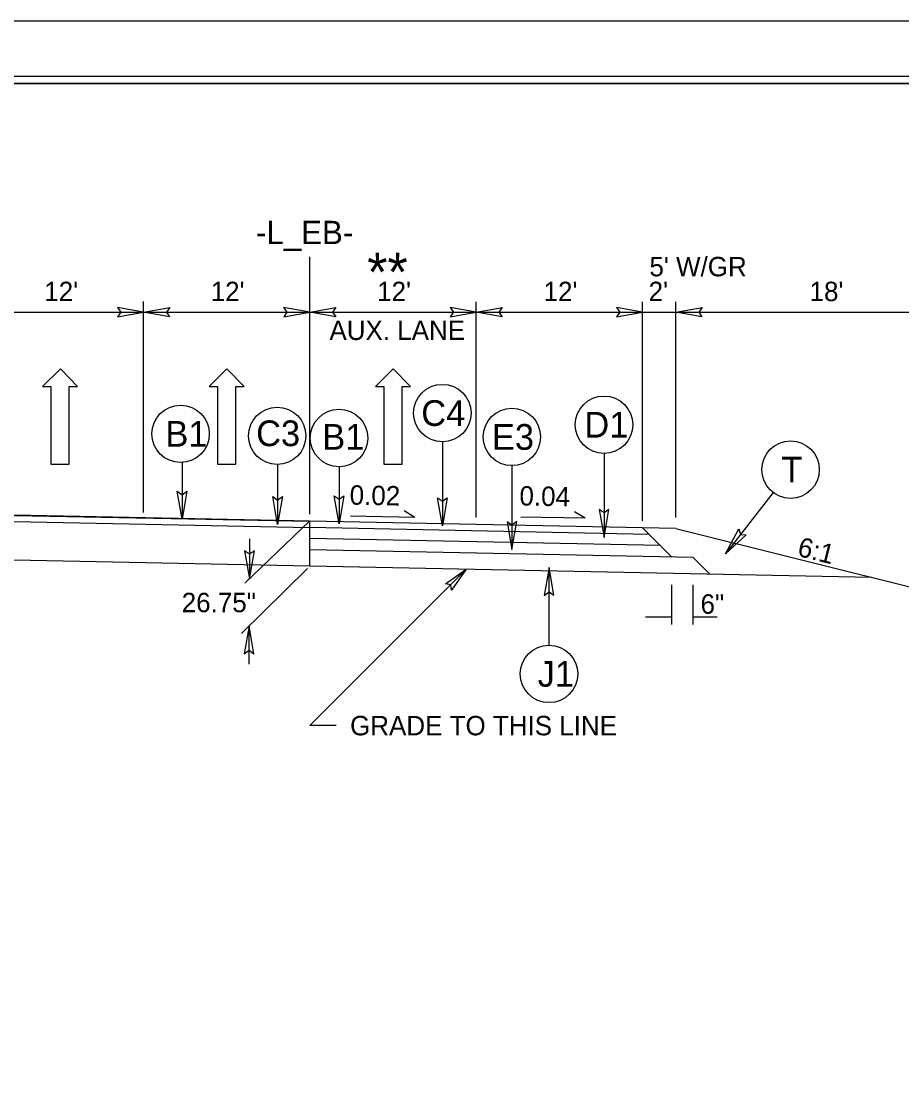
# Model space of a CAD drawing. Extents: x 1640342 to 1730599, y 538663 to 843747.
# Drawn here: x 1730025.3 to 1730088.8, y 539530.7 to 539606.6 of the extents above; entities that cross this region are included whole.
import ezdxf

# ---------------------------------------------------------------- set-up
doc = ezdxf.new("R2010")
doc.units = 0
for name, color, linetype in [('Default', 7, 'Continuous'), ('Prop Dimension Text', 7, 'Continuous'), ('Prop Terminator CELL', 7, 'Continuous'), ('Sheet Clip Boundary CELL', 7, 'Continuous'), ('Sheet Layout Plan Border', 7, 'Continuous'), ('Sheet Plan CELL', 7, 'Continuous'), ('Sheet Plan Layout CELL', 7, 'Continuous'), ('Sheet Plot Border Inside CELL', 7, 'Continuous'), ('Sheet Plot Border Outside CELL', 7, 'Continuous'), ('Typical ID Circle CELL', 7, 'Continuous'), ('Typical Pavement Slope CELL', 7, 'Continuous'), ('Typical Pavement Slope Information CELL', 7, 'Continuous'), ('Typical Terminator CELL', 7, 'Continuous'), ('Typical Text Centerline CELL', 7, 'Continuous'), ('Typical Text General CELL', 7, 'Continuous'), ('Typical Text ID Circle CELL', 7, 'Continuous')]:
    doc.layers.add(name, color=color, linetype=linetype)

msp = doc.modelspace()

# ---------------------------------------------------------------- linework, layer by layer
at = {"layer": 'Default'}
for p, q in [((1730046.14, 539571.078), (1730046.14, 539589.645)), ((1730034.162, 539571.201), (1730034.162, 539586.409)), ((1730046.14, 539571.078), (1730046.14, 539586.409)), ((1730058.14, 539570.838), (1730058.14, 539586.384)), ((1730070.14, 539570.838), (1730070.14, 539586.384)), ((1730070.14, 539570.598), (1730070.14, 539586.384)), ((1730072.54, 539570.838), (1730072.54, 539586.384)), ((1730022.162, 539585.645), (1730034.162, 539585.645)), ((1730034.162, 539585.645), (1730046.162, 539585.645)), ((1730046.162, 539585.645), (1730058.162, 539585.645)), ((1730058.162, 539585.645), (1730070.162, 539585.645)), ((1730058.162, 539585.645), (1730070.162, 539585.645)), ((1730070.162, 539585.645), (1730072.54, 539585.645)), ((1730072.54, 539585.645), (1730094.141, 539585.645)), ((1730028.162, 539581.553), (1730026.883, 539580.294)), ((1730029.401, 539580.294), (1730028.162, 539581.553)), ((1730040.162, 539581.553), (1730038.883, 539580.294)), ((1730041.401, 539580.294), (1730040.162, 539581.553)), ((1730052.162, 539581.553), (1730050.883, 539580.294)), ((1730053.401, 539580.294), (1730052.162, 539581.553)), ((1730026.883, 539580.294), (1730027.483, 539580.294)), ((1730027.483, 539580.294), (1730027.483, 539574.698)), ((1730028.802, 539574.698), (1730028.802, 539580.294)), ((1730028.802, 539580.294), (1730029.401, 539580.294)), ((1730038.883, 539580.294), (1730039.483, 539580.294)), ((1730039.483, 539580.294), (1730039.483, 539574.698)), ((1730040.802, 539574.698), (1730040.802, 539580.294)), ((1730040.802, 539580.294), (1730041.401, 539580.294)), ((1730050.883, 539580.294), (1730051.483, 539580.294)), ((1730051.483, 539580.294), (1730051.483, 539574.698)), ((1730052.802, 539574.698), (1730052.802, 539580.294)), ((1730052.802, 539580.294), (1730053.401, 539580.294)), ((1730027.483, 539574.698), (1730028.802, 539574.698)), ((1730039.483, 539574.698), (1730040.802, 539574.698)), ((1730051.483, 539574.698), (1730052.802, 539574.698)), ((1730046.118, 539570.577), (1730041.463, 539566.121)), ((1730041.788, 539569.297), (1730041.788, 539566.433)), ((1730045.975, 539567.18), (1730041.213, 539562.487)), ((1730072.259, 539563.128), (1730072.259, 539566.003)), ((1730073.776, 539563.128), (1730073.776, 539566.003)), ((1730070.344, 539563.696), (1730072.259, 539563.696)), ((1730073.776, 539563.696), (1730075.523, 539563.696)), ((1730041.765, 539560.281), (1730041.765, 539563.031))]:
    msp.add_line(p, q, dxfattribs=at)
for points in [[(1730032.288, 539585.322), (1730034.162, 539585.645), (1730032.277, 539585.978), (1730032.517, 539585.645)], [(1730036.036, 539585.322), (1730034.162, 539585.645), (1730036.047, 539585.978), (1730035.807, 539585.645)], [(1730044.266, 539585.322), (1730046.14, 539585.645), (1730044.256, 539585.978), (1730044.495, 539585.645)], [(1730048.015, 539585.322), (1730046.14, 539585.645), (1730048.025, 539585.978), (1730047.785, 539585.645)], [(1730056.266, 539585.322), (1730058.14, 539585.645), (1730056.256, 539585.978), (1730056.495, 539585.645)], [(1730060.015, 539585.322), (1730058.14, 539585.645), (1730060.025, 539585.978), (1730059.786, 539585.645)], [(1730068.266, 539585.322), (1730070.14, 539585.645), (1730068.256, 539585.978), (1730068.495, 539585.645)], [(1730074.415, 539585.322), (1730072.54, 539585.645), (1730074.425, 539585.978), (1730074.186, 539585.645)]]:
    msp.add_lwpolyline(points, close=True, dxfattribs=at)
at = {"layer": 'Prop Terminator CELL'}
msp.add_lwpolyline([(1730055.929, 539566.057), (1730057.421, 539567.11), (1730056.367, 539565.604), (1730056.304, 539565.993)], close=True, dxfattribs=at)
at = {"layer": 'Sheet Clip Boundary CELL'}
msp.add_lwpolyline([(1729883.99, 539392.14), (1730163.993, 539392.14), (1730163.993, 539559.842), (1730126.14, 539559.842), (1730126.14, 539602.14), (1729883.99, 539602.14)], close=True, dxfattribs=at)
at = {"layer": 'Sheet Layout Plan Border'}
msp.add_lwpolyline([(1729883.99, 539392.14), (1730163.993, 539392.14), (1730163.993, 539559.842), (1730126.14, 539559.842), (1730126.14, 539602.14), (1729883.99, 539602.14)], close=True, dxfattribs=at)
at = {"layer": 'Sheet Plan CELL'}
for points in [[(1729873.99, 539392.14), (1729873.985, 539602.135), (1730133.983, 539602.142), (1730133.985, 539572.13), (1730173.993, 539572.127), (1730173.993, 539392.14)], [(1730173.998, 539602.14), (1729873.99, 539602.14), (1729873.99, 539392.14), (1730173.993, 539392.14)]]:
    msp.add_lwpolyline(points, close=True, dxfattribs=at)
at = {"layer": 'Sheet Plan Layout CELL'}
msp.add_lwpolyline([(1729873.985, 539602.135), (1729873.99, 539392.14), (1730173.99, 539392.14), (1730173.99, 539559.842), (1730126.14, 539559.842), (1730126.14, 539602.14)], close=True, dxfattribs=at)
at = {"layer": 'Sheet Plot Border Inside CELL'}
msp.add_lwpolyline([(1729843.293, 539391.637), (1730176.49, 539391.64), (1730176.493, 539602.637), (1729843.293, 539602.637)], close=True, dxfattribs=at)
at = {"layer": 'Sheet Plot Border Outside CELL'}
msp.add_lwpolyline([(1729840.693, 539387.637), (1730177.393, 539387.637), (1730177.393, 539606.637), (1729840.693, 539606.637)], close=True, dxfattribs=at)
at = {"layer": 'Typical ID Circle CELL'}
for p, q in [((1730055.704, 539576.303), (1730055.704, 539570.253)), ((1730067.36, 539575.463), (1730067.36, 539569.413)), ((1730036.944, 539574.809), (1730036.944, 539570.73)), ((1730043.824, 539574.662), (1730043.824, 539570.344)), ((1730048.252, 539574.506), (1730048.252, 539570.396)), ((1730060.713, 539574.586), (1730060.713, 539568.536)), ((1730079.545, 539572.658), (1730076.116, 539568.219)), ((1730063.392, 539561.638), (1730063.392, 539567.248))]:
    msp.add_line(p, q, dxfattribs=at)
for centre in [(1730055.704, 539578.374), (1730067.36, 539577.533), (1730036.825, 539576.877), (1730043.793, 539576.733), (1730048.252, 539576.577), (1730060.713, 539576.656), (1730080.811, 539574.297), (1730063.391, 539559.567)]:
    msp.add_circle(centre, 2.071, dxfattribs=at)
at = {"layer": 'Typical Pavement Slope CELL'}
for p, q in [((1730046.14, 539570.585), (1729999.329, 539571.521)), ((1730046.143, 539570.111), (1730000.821, 539571.017)), ((1730046.14, 539570.547), (1730000.828, 539571.453)), ((1730046.14, 539567.335), (1730046.14, 539570.585)), ((1730072.543, 539570.057), (1730046.14, 539570.585)), ((1730070.623, 539569.628), (1730046.14, 539570.118)), ((1730070.14, 539570.11), (1730072.259, 539567.992)), ((1730071.421, 539568.83), (1730046.14, 539569.335)), ((1730072.542, 539570.057), (1730094.139, 539564.658)), ((1730046.14, 539567.335), (1729999.329, 539568.272)), ((1730073.776, 539567.961), (1730046.153, 539568.514)), ((1730073.776, 539567.961), (1730074.978, 539566.759)), ((1730086.673, 539566.525), (1730046.14, 539567.335))]:
    msp.add_line(p, q, dxfattribs=at)
at = {"layer": 'Typical Pavement Slope Information CELL'}
for p, q in [((1730053.729, 539570.849), (1730049.07, 539570.943)), ((1730053.729, 539570.849), (1730052.947, 539571.323)), ((1730066.01, 539570.788), (1730061.351, 539570.881)), ((1730066.01, 539570.788), (1730065.228, 539571.261))]:
    msp.add_line(p, q, dxfattribs=at)
at = {"layer": 'Typical Terminator CELL'}
for p, q in [((1730046.139, 539555.841), (1730057.421, 539567.11)), ((1730048.049, 539555.841), (1730046.139, 539555.841))]:
    msp.add_line(p, q, dxfattribs=at)
for points in [[(1730037.29, 539572.738), (1730036.944, 539570.73), (1730036.587, 539572.749), (1730036.944, 539572.492)], [(1730048.598, 539572.403), (1730048.252, 539570.396), (1730047.895, 539572.415), (1730048.252, 539572.158)], [(1730044.169, 539572.352), (1730043.824, 539570.344), (1730043.467, 539572.363), (1730043.824, 539572.106)], [(1730056.05, 539572.261), (1730055.704, 539570.253), (1730055.347, 539572.272), (1730055.704, 539572.016)], [(1730067.014, 539571.421), (1730067.36, 539569.413), (1730067.717, 539571.432), (1730067.36, 539571.175)], [(1730060.367, 539570.544), (1730060.713, 539568.536), (1730061.07, 539570.555), (1730060.713, 539570.298)], [(1730077.617, 539569.596), (1730076.116, 539568.219), (1730077.068, 539570.035), (1730077.194, 539569.613)], [(1730041.443, 539568.44), (1730041.788, 539566.433), (1730042.145, 539568.452), (1730041.788, 539568.195)], [(1730063.738, 539565.24), (1730063.392, 539567.248), (1730063.035, 539565.229), (1730063.392, 539565.485)], [(1730042.11, 539561.023), (1730041.765, 539563.031), (1730041.408, 539561.012), (1730041.765, 539561.269)]]:
    msp.add_lwpolyline(points, close=True, dxfattribs=at)

# ---------------------------------------------------------------- texts
at = {"layer": 'Default'}
msp.add_text('26.75"', height=1.4, rotation=360, dxfattribs=at).set_placement((1730036.911, 539564.018))
msp.add_text('6"', height=1.4, dxfattribs=at).set_placement((1730074.318, 539563.91))
at = {"layer": 'Prop Dimension Text'}
msp.add_text("18'", height=1.4, dxfattribs=at).set_placement((1730082.179, 539586.445))
msp.add_text('6:1', height=1.4, rotation=345.96376, dxfattribs=at).set_placement((1730081.231, 539568.098))
at = {"layer": 'Typical Pavement Slope Information CELL'}
for s, height, p in [('**', 2.8, (1730050.286, 539587.145)), ("5' W/GR", 1.4, (1730070.634, 539588.234)), ("12'", 1.4, (1730027, 539586.445)), ("12'", 1.4, (1730039, 539586.445)), ("12'", 1.4, (1730051.001, 539586.445)), ("12'", 1.4, (1730063.001, 539586.445)), ("2'", 1.4, (1730070.576, 539586.445)), ('AUX. LANE', 1.4, (1730047.561, 539583.645))]:
    msp.add_text(s, height=height, dxfattribs=at).set_placement(p)
for s, p in [('0.02', (1730049.007, 539571.778)), ('0.04', (1730061.25, 539571.717))]:
    msp.add_text(s, height=1.4, rotation=358.85426, dxfattribs=at).set_placement(p)
at = {"layer": 'Typical Text Centerline CELL'}
msp.add_text('-L_EB-', height=1.683, dxfattribs=at).set_placement((1730042.271, 539590.554))
at = {"layer": 'Typical Text General CELL'}
msp.add_text('GRADE TO THIS LINE', height=1.4, rotation=360, dxfattribs=at).set_placement((1730049.049, 539555.141))
at = {"layer": 'Typical Text ID Circle CELL'}
for s, height, p in [('C4', 1.8535, (1730054.181, 539577.447)), ('D1', 1.8535, (1730065.944, 539576.607)), ('B1', 1.8535, (1730035.737, 539575.955)), ('C3', 1.8535, (1730042.277, 539575.989)), ('B1', 1.8535, (1730047.045, 539575.735)), ('E3', 1.8535, (1730059.278, 539575.726)), ('T', 1.854, (1730080.147, 539573.371)), ('J1', 1.8535, (1730062.576, 539558.641))]:
    msp.add_text(s, height=height, dxfattribs=at).set_placement(p)

doc.saveas('drawing.dxf')
